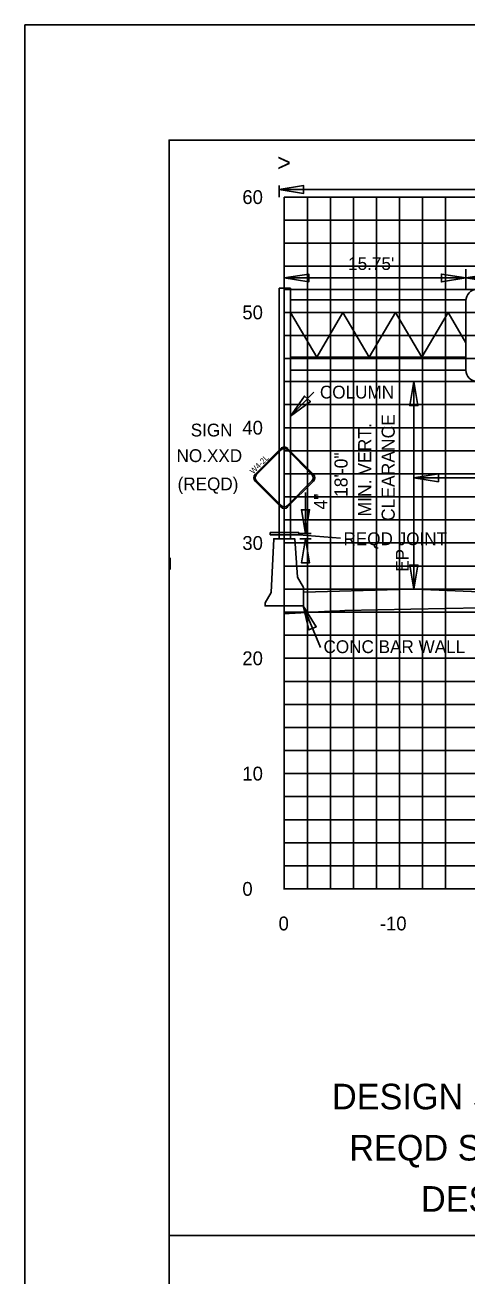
# Model space of a CAD drawing. Extents: x 1797809 to 2198143, y 249608 to 1237864.
# Drawn here: x 2195562.2 to 2195600.5, y 1237224.6 to 1237333 of the extents above; entities that cross this region are included whole.
import ezdxf

# ---------------------------------------------------------------- set-up
doc = ezdxf.new("R2010")
doc.units = 0
for name, color, linetype in [('10', 7, 'Continuous'), ('29', 7, 'Continuous'), ('3', 7, 'Continuous'), ('31', 7, 'Continuous'), ('60', 7, 'Continuous'), ('Default', 7, 'Continuous'), ('DESIGN - SHEET - Light Grid', 7, 'Continuous'), ('DESIGN - TRAFFIC CONTROL PERMANENT - Signs', 7, 'Continuous'), ('GSCOLORFILL', 7, 'Continuous'), ('GSDIMS', 7, 'Continuous'), ('GSSHT', 7, 'Continuous'), ('Level 45', 7, 'Continuous'), ('Level 55', 7, 'Continuous'), ('OHUT', 7, 'Continuous'), ('PIPETEXT', 7, 'Continuous')]:
    doc.layers.add(name, color=color, linetype=linetype)

msp = doc.modelspace()

# ---------------------------------------------------------------- linework, layer by layer
at = {"layer": '29'}
for p, q in [((2195582.17, 1237294.06), (2195584.41, 1237296.3)), ((2195582.3, 1237294.05), (2195584.43, 1237296.18)), ((2195584.99, 1237296.18), (2195587.11, 1237294.05)), ((2195585, 1237296.3), (2195587.24, 1237294.06)), ((2195584.41, 1237291.24), (2195582.17, 1237293.47)), ((2195584.43, 1237291.36), (2195582.3, 1237293.49)), ((2195587.11, 1237293.49), (2195584.99, 1237291.36)), ((2195587.24, 1237293.47), (2195585, 1237291.24))]:
    msp.add_line(p, q, dxfattribs=at)
for centre, radius, start, end in [((2195584.71, 1237296.01), 0.417, 45.0096, 135.0096), ((2195584.71, 1237295.9), 0.396, 45.0096, 135.0096), ((2195582.47, 1237293.77), 0.417, 135.0096, 225.0096), ((2195582.58, 1237293.77), 0.396, 135.0096, 225.0096), ((2195586.83, 1237293.77), 0.396, 315.0096, 45.0096), ((2195586.95, 1237293.77), 0.417, 315.0096, 45.0096), ((2195584.71, 1237291.53), 0.417, 225.0096, 315.0096), ((2195584.71, 1237291.64), 0.396, 225.0096, 315.0096)]:
    msp.add_arc(centre, radius, start, end, dxfattribs=at)
at = {"layer": '3'}
for p, q in [((2195584.25, 1237319.12), (2195584.25, 1237318.11)), ((2195584.25, 1237318.77), (2195690.66, 1237318.77)), ((2195584.25, 1237288.48), (2195584.25, 1237310.2)), ((2195584.25, 1237310.2), (2195585.25, 1237310.2)), ((2195585.25, 1237288.48), (2195585.25, 1237310.2)), ((2195595.96, 1237284.11), (2195595.96, 1237302.11)), ((2195585.25, 1237299.1), (2195587.28, 1237301.19)), ((2195586.55, 1237288.92), (2195586.55, 1237292.48)), ((2195589.58, 1237288.53), (2195585.96, 1237288.83)), ((2195586.07, 1237288.92), (2195587.05, 1237288.92)), ((2195586.07, 1237288.48), (2195587.05, 1237288.48)), ((2195587.84, 1237279.06), (2195586.36, 1237282.65)), ((2195574.71, 1237228.05), (2195874.71, 1237228.05))]:
    msp.add_line(p, q, dxfattribs=at)
msp.add_lwpolyline([(2195585.96, 1237288.83), (2195583.49, 1237288.83), (2195583.49, 1237289.01), (2195585.96, 1237289.01)], close=True, dxfattribs=at)
at = {"layer": '60'}
for p, q in [((2195584.71, 1237258.11), (2195584.71, 1237318.11)), ((2195584.71, 1237258.05), (2195584.71, 1237258.11)), ((2195584.71, 1237258.11), (2195714.71, 1237258.11)), ((2195594.71, 1237258.05), (2195594.71, 1237258.11))]:
    msp.add_line(p, q, dxfattribs=at)
at = {"layer": 'Default'}
msp.add_lwpolyline([(2195586.38, 1237284.24), (2195585.85, 1237285.15), (2195585.62, 1237288.48), (2195583.79, 1237288.48), (2195583.57, 1237283.82), (2195583.04, 1237282.91), (2195583.04, 1237282.65), (2195586.38, 1237282.65)], close=True, dxfattribs=at)
at = {"layer": 'DESIGN - SHEET - Light Grid'}
msp.add_lwpolyline([(2195601.75, 1237282.48), (2195595.69, 1237282.36), (2195589.95, 1237282.25), (2195589.09, 1237282.21), (2195588.71, 1237282.19), (2195587.68, 1237282.14), (2195585.13, 1237282), (2195584.71, 1237282)], dxfattribs=at)
at = {"layer": 'DESIGN - TRAFFIC CONTROL PERMANENT - Signs'}
msp.add_lwpolyline([(2195714.71, 1237273.15), (2195686.52, 1237280.2), (2195683.02, 1237280.34), (2195681.02, 1237280.42), (2195676.56, 1237280.6), (2195672.09, 1237280.78), (2195672.09, 1237280.78), (2195672.02, 1237280.85), (2195672.01, 1237280.85), (2195671.02, 1237280.89), (2195670.28, 1237280.92), (2195643.96, 1237282.05), (2195639.44, 1237282.25), (2195631.96, 1237282.57), (2195619.96, 1237283.08), (2195613.13, 1237283.38), (2195608.35, 1237283.58), (2195607.96, 1237283.6), (2195596.03, 1237284.11), (2195595.96, 1237284.11), (2195595.9, 1237284.11), (2195594.67, 1237284.08), (2195586.38, 1237283.85)], dxfattribs=at)
at = {"layer": 'GSCOLORFILL'}
msp.add_line((2195600.46, 1237309.11), (2195600.46, 1237303.11), dxfattribs=at)
msp.add_lwpolyline([(2195562.21, 1237123.04), (2195884.71, 1237123.04), (2195884.71, 1237333.04), (2195562.21, 1237333.04)], close=True, dxfattribs=at)
for centre, start, end in [((2195601.46, 1237309.11), 90, 180), ((2195601.46, 1237303.11), 180, 270)]:
    msp.add_arc(centre, 0.999, start, end, dxfattribs=at)
at = {"layer": 'GSDIMS'}
for p, q in [((2195600.46, 1237310.11), (2195600.46, 1237311.86)), ((2195584.71, 1237311.1), (2195600.46, 1237311.1)), ((2195600.46, 1237311.1), (2195615.45, 1237311.1)), ((2195585.25, 1237309.2), (2195600.46, 1237309.2)), ((2195585.25, 1237308.09), (2195600.46, 1237308.09)), ((2195585.25, 1237308.09), (2195587.52, 1237304.22)), ((2195589.8, 1237308.09), (2195587.52, 1237304.22)), ((2195589.8, 1237308.09), (2195592.08, 1237304.22)), ((2195594.36, 1237308.09), (2195592.08, 1237304.22)), ((2195594.36, 1237308.09), (2195596.64, 1237304.22)), ((2195598.92, 1237308.09), (2195596.64, 1237304.22)), ((2195598.92, 1237308.09), (2195600.46, 1237305.46)), ((2195585.25, 1237304.22), (2195600.46, 1237304.22)), ((2195585.25, 1237303.11), (2195600.46, 1237303.11)), ((2195595.6, 1237302.11), (2195601.46, 1237302.11)), ((2195607.96, 1237293.76), (2195595.96, 1237293.76))]:
    msp.add_line(p, q, dxfattribs=at)
for points in [[(2195584.25, 1237318.77), (2195586.37, 1237318.42), (2195586.37, 1237319.12)], [(2195584.71, 1237311.1), (2195586.83, 1237310.75), (2195586.83, 1237311.44)], [(2195600.46, 1237311.1), (2195598.34, 1237310.75), (2195598.34, 1237311.44)], [(2195600.46, 1237311.1), (2195602.59, 1237310.75), (2195602.59, 1237311.44)], [(2195595.96, 1237302.11), (2195596.31, 1237300.03), (2195595.6, 1237300.03)], [(2195585.25, 1237299.1), (2195586.97, 1237300.37), (2195586.45, 1237300.85)], [(2195595.96, 1237293.76), (2195598.08, 1237293.42), (2195598.08, 1237294.11)], [(2195586.55, 1237288.92), (2195586.2, 1237291), (2195586.91, 1237291)], [(2195586.55, 1237288.48), (2195586.91, 1237286.39), (2195586.2, 1237286.39)], [(2195595.96, 1237284.11), (2195595.6, 1237286.2), (2195596.31, 1237286.2)], [(2195586.36, 1237282.65), (2195586.84, 1237280.57), (2195587.48, 1237280.85)]]:
    msp.add_lwpolyline(points, close=True, dxfattribs=at)
at = {"layer": 'GSSHT'}
for p, q in [((2195584.71, 1237318.11), (2195714.71, 1237318.11)), ((2195586.71, 1237258.11), (2195586.71, 1237318.11)), ((2195588.71, 1237258.11), (2195588.71, 1237318.11)), ((2195590.71, 1237258.11), (2195590.71, 1237318.11)), ((2195592.71, 1237258.11), (2195592.71, 1237318.11)), ((2195594.71, 1237258.11), (2195594.71, 1237318.11)), ((2195596.71, 1237258.11), (2195596.71, 1237318.11)), ((2195598.71, 1237258.11), (2195598.71, 1237318.11)), ((2195584.71, 1237316.11), (2195714.71, 1237316.11)), ((2195584.71, 1237314.11), (2195714.71, 1237314.11)), ((2195584.71, 1237312.11), (2195714.71, 1237312.11)), ((2195584.71, 1237310.11), (2195714.71, 1237310.11)), ((2195584.71, 1237308.11), (2195714.71, 1237308.11)), ((2195584.71, 1237306.11), (2195714.71, 1237306.11)), ((2195584.71, 1237304.11), (2195714.71, 1237304.11)), ((2195584.71, 1237302.11), (2195714.71, 1237302.11)), ((2195584.71, 1237300.11), (2195714.71, 1237300.11)), ((2195584.71, 1237298.11), (2195714.71, 1237298.11)), ((2195584.71, 1237296.11), (2195714.71, 1237296.11)), ((2195584.71, 1237294.11), (2195714.71, 1237294.11)), ((2195584.71, 1237292.11), (2195714.71, 1237292.11)), ((2195584.71, 1237290.11), (2195714.71, 1237290.11)), ((2195584.71, 1237288.11), (2195714.71, 1237288.11)), ((2195584.71, 1237286.11), (2195714.71, 1237286.11)), ((2195584.71, 1237284.11), (2195714.71, 1237284.11)), ((2195584.71, 1237282.11), (2195714.71, 1237282.11)), ((2195584.71, 1237280.11), (2195714.71, 1237280.11)), ((2195584.71, 1237278.11), (2195714.71, 1237278.11)), ((2195584.71, 1237276.11), (2195714.71, 1237276.11)), ((2195584.71, 1237274.11), (2195714.71, 1237274.11)), ((2195584.71, 1237272.11), (2195714.71, 1237272.11)), ((2195584.71, 1237270.11), (2195714.71, 1237270.11)), ((2195584.71, 1237268.11), (2195714.71, 1237268.11)), ((2195584.71, 1237266.11), (2195714.71, 1237266.11)), ((2195584.71, 1237264.11), (2195714.71, 1237264.11)), ((2195584.71, 1237262.11), (2195714.71, 1237262.11)), ((2195584.71, 1237260.11), (2195714.71, 1237260.11)), ((2195584.71, 1237258.11), (2195714.71, 1237258.11))]:
    msp.add_line(p, q, dxfattribs=at)
at = {"layer": 'Level 45'}
msp.add_lwpolyline([(2195574.71, 1237133.05), (2195874.71, 1237133.05), (2195874.71, 1237323.05), (2195574.71, 1237323.05)], close=True, dxfattribs=at)
at = {"layer": 'OHUT'}
msp.add_line((2195574.71, 1237243.04), (2195574.71, 1237243.05), dxfattribs=at)
at = {"layer": 'PIPETEXT'}
msp.add_lwpolyline([(2195574.82, 1237286.82), (2195574.81, 1237285.82)], dxfattribs=at)
msp.add_lwpolyline([(2195574.82, 1237286.82), (2195574.81, 1237285.82)], dxfattribs=at)

# ---------------------------------------------------------------- texts
at = {"layer": '10'}
for s, p in [('0', (2195584.21, 1237254.51)), ('-10', (2195593, 1237254.51))]:
    msp.add_text(s, height=1.2, dxfattribs=at).set_placement(p)
at = {"layer": '29'}
msp.add_text('W4-2L', height=0.5, rotation=45.0096, dxfattribs=at).set_placement((2195582.02, 1237294.05))
at = {"layer": '31'}
for s, p in [('60', (2195581.07, 1237317.51)), ('50', (2195581.07, 1237307.51)), ('40', (2195581.07, 1237297.51)), ('30', (2195581.07, 1237287.51)), ('20', (2195581.07, 1237277.51)), ('10', (2195581.07, 1237267.51)), ('0', (2195581.07, 1237257.51))]:
    msp.add_text(s, height=1.2, dxfattribs=at).set_placement(p)
at = {"layer": '60'}
msp.add_text('>', height=1.5, dxfattribs=at).set_placement((2195584.1, 1237320.36))
at = {"layer": 'Level 55'}
for s, height, p in [("15.75'", 1.11, (2195590.25, 1237311.79)), ('COLUMN', 1.11, (2195587.8, 1237300.64)), ('SIGN', 1.11, (2195576.59, 1237297.35)), ('NO.XXD', 1.11, (2195575.36, 1237295.13)), ('(REQD)', 1.11, (2195575.45, 1237292.68)), (' REQD JOINT', 1.1105, (2195589.43, 1237287.92)), ('CONC BAR WALL', 1.1105, (2195588.11, 1237278.56)), ('DESIGN SIGN PANEL AREA = 262.50 S.F.', 2.2209, (2195588.85, 1237238.99)), ('REQD SIGN PANEL AREA = 262.50 S.F.', 2.2209, (2195590.35, 1237234.55)), ('DESIGN WIND VELOCITY 100 MPH', 2.2209, (2195596.57, 1237230.11))]:
    msp.add_text(s, height=height, dxfattribs=at).set_placement(p)
for s, height, p in [('CLEARANCE', 1.135, (2195594.29, 1237290.01)), ('MIN. VERT.', 1.135, (2195592.25, 1237290.41)), ('18\'-0"', 1.135, (2195590.2, 1237292.1)), ('4"', 1.135, (2195588.43, 1237291.01)), ('EP', 1.11, (2195595.5, 1237285.61))]:
    msp.add_text(s, height=height, rotation=90, dxfattribs=at).set_placement(p)

doc.saveas('drawing.dxf')
